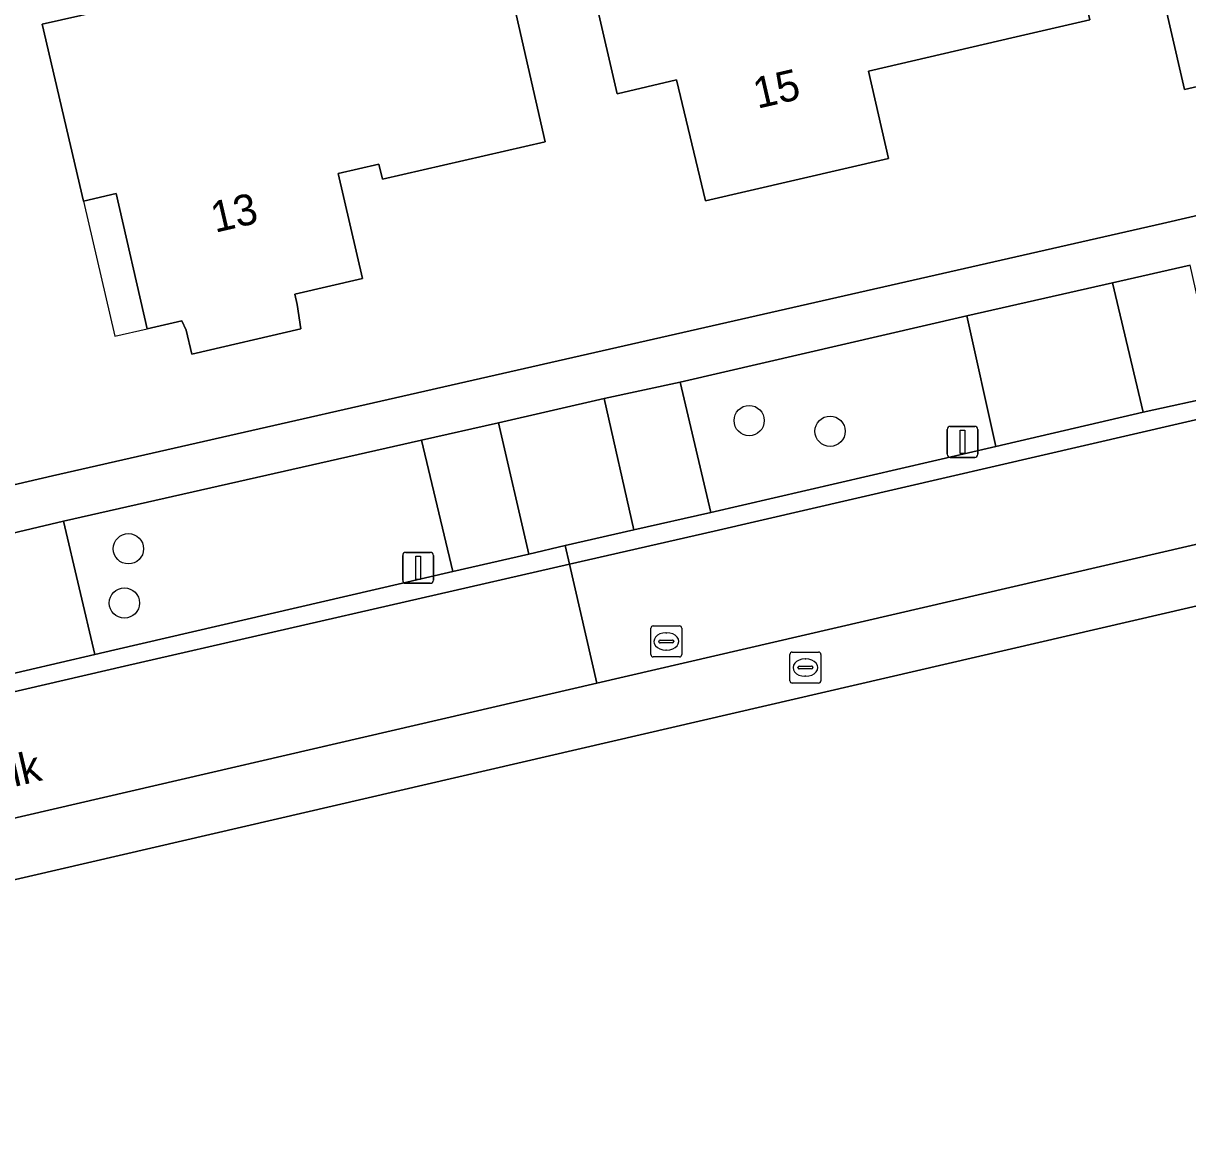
# Model space of a CAD drawing. Extents: x 156412 to 157779, y 382335 to 383768.
# Drawn here: x 156712.1 to 156749.75, y 383176.26 to 383212.5 of the extents above; entities that cross this region are included whole.
import ezdxf

# ---------------------------------------------------------------- set-up
doc = ezdxf.new("R2010")
doc.units = 0
for name, color, linetype in [('IMGEO_Berm_groen', 7, 'Continuous'), ('IMGEO_Boom', 7, 'Continuous'), ('IMGEO_Brandkraan', 7, 'Continuous'), ('IMGEO_Erf', 7, 'Continuous'), ('IMGEO_Lichtmast', 7, 'Continuous'), ('IMGEO_Openbare_ruimte_label', 7, 'Continuous'), ('IMGEO_Pand', 7, 'Continuous'), ('IMGEO_Pand_nummerreeks', 7, 'Continuous'), ('IMGEO_Pand_overbouw', 7, 'Continuous'), ('IMGEO_Parkeervlak_open', 7, 'Continuous'), ('IMGEO_Rijbaan_lokaal_gesloten', 7, 'Continuous'), ('IMGEO_Rijbaan_lokaal_open', 7, 'Continuous'), ('IMGEO_Rioolput', 7, 'Continuous'), ('IMGEO_Voetpad_open', 7, 'Continuous')]:
    doc.layers.add(name, color=color, linetype=linetype)

msp = doc.modelspace()

# ---------------------------------------------------------------- linework, layer by layer
at = {"layer": 'IMGEO_Berm_groen'}
for points in [[(156742.606, 383203.046), (156733.34, 383200.906), (156734.327, 383196.688), (156743.546, 383198.827)], [(156724.977, 383199.025), (156713.407, 383196.41), (156714.417, 383192.099), (156715.065, 383192.249), (156725.989, 383194.788)]]:
    msp.add_lwpolyline(points, close=True, dxfattribs=at)
at = {"layer": 'IMGEO_Boom'}
for centre in [(156735.57, 383199.662), (156738.185, 383199.318), (156715.503, 383195.519), (156715.373, 383193.767)]:
    msp.add_circle(centre, 0.489, dxfattribs=at)
at = {"layer": 'IMGEO_Brandkraan'}
for p, q in [((156736.888, 383191.254), (156736.888, 383192.106)), ((156736.963, 383192.18), (156737.815, 383192.18)), ((156737.889, 383192.106), (156737.889, 383191.254)), ((156737.147, 383191.674), (156737.147, 383191.686)), ((156737.585, 383191.637), (156737.187, 383191.637)), ((156737.19, 383191.723), (156737.588, 383191.723)), ((156737.376, 383191.96), (156737.401, 383191.96)), ((156737.631, 383191.686), (156737.631, 383191.674)), ((156737.399, 383191.4), (156737.374, 383191.4)), ((156737.815, 383191.18), (156736.963, 383191.18))]:
    msp.add_line(p, q, dxfattribs=at)
for points in [[(156736.888, 383191.254), (156736.888, 383192.106)], [(156736.963, 383192.18), (156737.815, 383192.18)], [(156737.889, 383192.106), (156737.889, 383191.254)], [(156737.815, 383191.18), (156736.963, 383191.18)]]:
    msp.add_lwpolyline(points, dxfattribs=at)
for centre, radius, start, end in [((156736.965, 383192.104), 0.0765, 91.552, 178.448), ((156736.965, 383192.104), 0.0765, 91.552, 178.448), ((156737.813, 383192.104), 0.0765, 1.552, 88.448), ((156737.813, 383192.104), 0.0765, 1.552, 88.448), ((156737.187, 383191.683), 0.0403, 85.8775, 175.7526), ((156737.184, 383191.673), 0.0366, 178.938, 274.7102), ((156737.588, 383191.68), 0.043, 264.8664, 352.4533), ((156737.592, 383191.685), 0.0386, 1.7309, 96.639), ((156736.965, 383191.256), 0.0765, 181.552, 268.448), ((156736.965, 383191.256), 0.0765, 181.552, 268.448), ((156737.813, 383191.256), 0.0765, 271.552, 358.448), ((156737.813, 383191.256), 0.0765, 271.552, 358.448)]:
    msp.add_arc(centre, radius, start, end, dxfattribs=at)
for centre, major_axis, ratio, start_param, end_param in [((156737.375, 383191.68), (-0.387, 0.002), 0.722429, 4.712389, 7.853982), ((156737.4, 383191.68), (-0.39, 0.002), 0.717154, 1.570796, 4.712389)]:
    msp.add_ellipse(centre, major_axis=major_axis, ratio=ratio, start_param=start_param, end_param=end_param, dxfattribs=at)
at = {"layer": 'IMGEO_Erf'}
for points in [[(156752.621, 383265.563), (156717.658, 383257.492), (156717.517, 383257.459), (156700.234, 383253.481), (156685.187, 383249.999), (156682.695, 383249.423), (156683.994, 383243.611), (156689.102, 383221.6), (156693.033, 383204.489), (156693.121, 383204.106), (156693.493, 383202.607), (156693.59, 383202.218), (156695.455, 383194.202), (156695.549, 383193.806), (156713.053, 383197.873), (156730.581, 383201.863), (156748.934, 383206.028), (156765.639, 383209.896)], [(156755.132, 383211.626), (156749.638, 383210.364), (156747.177, 383221.075), (156748.133, 383221.295), (156747.91, 383222.27), (156750.201, 383222.797)], [(156766.052, 383159.486), (156770.185, 383158.983), (156771.05, 383161.723), (156771.524, 383162.778), (156772.199, 383163.749), (156773.286, 383164.868), (156774.718, 383165.84), (156775.997, 383166.375), (156777.352, 383166.611), (156779.844, 383166.588), (156785.011, 383166.137), (156791.925, 383165.226), (156803.157, 383163.812), (156811.842, 383162.971), (156812.833, 383162.636), (156817.138, 383209.21), (156645.034, 383169.363), (156646.445, 383163.733), (156655.646, 383159.241)]]:
    msp.add_lwpolyline(points, dxfattribs=at)
for points in [[(156737.463, 383222.921), (156742.546, 383224.111), (156744.031, 383217.773), (156745.297, 383218.07), (156746.579, 383212.609), (156744.199, 383212.059), (156739.424, 383210.956), (156740.078, 383208.13), (156734.16, 383206.761), (156733.222, 383210.669), (156731.298, 383210.218), (156730.609, 383213.202), (156729.7, 383217.024), (156738.367, 383219.055)], [(156728.979, 383208.673), (156723.711, 383207.461), (156723.599, 383207.948), (156722.283, 383207.645), (156723.072, 383204.249), (156720.885, 383203.747), (156720.954, 383203.416), (156721.072, 383202.629), (156717.549, 383201.813), (156717.37, 383202.582), (156717.228, 383202.888), (156716.106, 383202.629), (156715.11, 383206.997), (156714.047, 383206.755), (156712.714, 383212.471), (156716.565, 383213.347), (156716.165, 383215.102), (156726.975, 383217.483)]]:
    msp.add_lwpolyline(points, close=True, dxfattribs=at)
at = {"layer": 'IMGEO_Lichtmast'}
for p, q in [((156741.97, 383198.574), (156741.97, 383199.374)), ((156741.97, 383199.374), (156741.97, 383198.574)), ((156742.07, 383199.474), (156742.86, 383199.474)), ((156742.86, 383199.474), (156742.07, 383199.474)), ((156742.96, 383199.374), (156742.96, 383198.574)), ((156742.96, 383198.574), (156742.96, 383199.374)), ((156742.86, 383198.474), (156742.07, 383198.474)), ((156742.07, 383198.474), (156742.86, 383198.474)), ((156724.47, 383195.403), (156725.26, 383195.403)), ((156725.26, 383195.403), (156724.47, 383195.403)), ((156724.37, 383194.503), (156724.37, 383195.303)), ((156724.37, 383195.303), (156724.37, 383194.503)), ((156725.36, 383195.303), (156725.36, 383194.503)), ((156725.36, 383194.503), (156725.36, 383195.303)), ((156725.26, 383194.403), (156724.47, 383194.403)), ((156724.47, 383194.403), (156725.26, 383194.403))]:
    msp.add_line(p, q, dxfattribs=at)
for points in [[(156742.39, 383199.349), (156742.54, 383199.349), (156742.54, 383198.599), (156742.39, 383198.599), (156742.39, 383199.349)], [(156724.79, 383195.278), (156724.94, 383195.278), (156724.94, 383194.528), (156724.79, 383194.528), (156724.79, 383195.278)]]:
    msp.add_lwpolyline(points, dxfattribs=at)
for centre, start, end in [((156742.07, 383199.374), 90, 180), ((156742.07, 383199.374), 90, 180), ((156742.86, 383199.374), 0, 90), ((156742.86, 383199.374), 360, 90), ((156742.07, 383198.574), 180, 270), ((156742.07, 383198.574), 180, 270), ((156742.86, 383198.574), 270, 0), ((156742.86, 383198.574), 270, 0), ((156724.47, 383195.303), 90, 180), ((156724.47, 383195.303), 90, 180), ((156725.26, 383195.303), 0, 90), ((156725.26, 383195.303), 360, 90), ((156724.47, 383194.503), 180, 270), ((156724.47, 383194.503), 180, 270), ((156725.26, 383194.503), 270, 0), ((156725.26, 383194.503), 270, 0)]:
    msp.add_arc(centre, 0.1, start, end, dxfattribs=at)
at = {"layer": 'IMGEO_Pand'}
for points in [[(156756.62, 383213.504), (156760.982, 383214.541), (156759.571, 383220.476), (156762.927, 383221.274), (156760.895, 383230.358), (156759.06, 383238.373), (156753.44, 383237.058), (156755.275, 383229.043), (156755.348, 383228.731), (156755.648, 383228.801), (156756.692, 383224.3), (156754.265, 383223.737), (156754.491, 383222.762), (156750.426, 383221.823), (156750.201, 383222.797), (156747.91, 383222.27), (156748.133, 383221.295), (156747.177, 383221.075), (156749.638, 383210.364), (156755.132, 383211.626), (156754.555, 383214.141), (156756.065, 383214.488), (156756.295, 383213.442)], [(156744.199, 383212.059), (156746.579, 383212.609), (156745.297, 383218.07), (156744.031, 383217.773), (156742.546, 383224.111), (156737.463, 383222.921), (156738.367, 383219.055), (156729.7, 383217.024), (156730.609, 383213.202), (156731.298, 383210.218), (156733.222, 383210.669), (156734.16, 383206.761), (156740.078, 383208.13), (156739.424, 383210.956)], [(156728.979, 383208.673), (156726.975, 383217.483), (156716.165, 383215.102), (156716.565, 383213.347), (156712.714, 383212.471), (156714.047, 383206.755), (156715.11, 383206.997), (156716.106, 383202.629), (156717.228, 383202.888), (156717.37, 383202.582), (156717.549, 383201.813), (156721.072, 383202.629), (156720.954, 383203.416), (156720.885, 383203.747), (156723.072, 383204.249), (156722.283, 383207.645), (156723.599, 383207.948), (156723.711, 383207.461)]]:
    msp.add_lwpolyline(points, close=True, dxfattribs=at)
at = {"layer": 'IMGEO_Pand_overbouw'}
msp.add_lwpolyline([(156715.065, 383202.389), (156716.106, 383202.629), (156715.11, 383206.997), (156714.047, 383206.755)], close=True, dxfattribs=at)
at = {"layer": 'IMGEO_Parkeervlak_open'}
for points in [[(156748.307, 383199.936), (156750.778, 383200.476), (156749.828, 383204.685), (156747.315, 383204.114)], [(156731.836, 383196.132), (156734.327, 383196.688), (156733.34, 383200.906), (156730.886, 383200.373)], [(156724.977, 383199.025), (156725.989, 383194.788), (156728.448, 383195.35), (156727.462, 383199.586)]]:
    msp.add_lwpolyline(points, close=True, dxfattribs=at)
at = {"layer": 'IMGEO_Rijbaan_lokaal_gesloten'}
for points in [[(156838.657, 383220.734), (156826.264, 383217.377), (156822.054, 383216.381), (156821.099, 383216.155), (156817.73, 383215.358), (156801.681, 383211.646), (156751.021, 383199.928), (156734.433, 383196.086), (156729.763, 383195.017), (156730.65, 383191.175), (156820.712, 383212.034)], [(156730.65, 383191.175), (156729.763, 383195.017), (156715.375, 383191.722), (156644.639, 383175.318), (156621.674, 383170.017), (156621.234, 383169.915)], [(156621.673, 383165.934), (156622.676, 383166.166), (156730.65, 383191.175)]]:
    msp.add_lwpolyline(points, dxfattribs=at)
at = {"layer": 'IMGEO_Rijbaan_lokaal_open'}
for points in [[(156747.315, 383204.114), (156742.606, 383203.046), (156743.546, 383198.827), (156748.307, 383199.936)], [(156730.886, 383200.373), (156727.462, 383199.586), (156728.448, 383195.35), (156729.624, 383195.621), (156731.836, 383196.132)], [(156713.407, 383196.41), (156710.071, 383195.628), (156711.073, 383191.332), (156714.417, 383192.099)]]:
    msp.add_lwpolyline(points, close=True, dxfattribs=at)
for points in [[(156750.778, 383200.476), (156748.307, 383199.936), (156743.546, 383198.827), (156734.327, 383196.688), (156731.836, 383196.132), (156729.624, 383195.621), (156729.763, 383195.017), (156734.433, 383196.086), (156751.021, 383199.928)], [(156715.375, 383191.722), (156729.763, 383195.017), (156729.624, 383195.621), (156728.448, 383195.35), (156725.989, 383194.788), (156715.065, 383192.249), (156714.417, 383192.099), (156711.073, 383191.332), (156708.597, 383190.758), (156697.047, 383188.089), (156692.994, 383187.159), (156689.586, 383186.364), (156678.907, 383183.849), (156676.444, 383183.31), (156673.043, 383182.532), (156663.316, 383180.274), (156660.835, 383179.692), (156657.512, 383178.93), (156655.039, 383178.366), (156644.158, 383175.83), (156640.677, 383175.012), (156638.156, 383174.425), (156624.074, 383171.194), (156621.54, 383170.59)], [(156621.234, 383169.915), (156621.674, 383170.017), (156644.639, 383175.318), (156715.375, 383191.722)]]:
    msp.add_lwpolyline(points, dxfattribs=at)
at = {"layer": 'IMGEO_Rioolput'}
for p, q in [((156732.391, 383192.1), (156732.391, 383192.952)), ((156732.466, 383193.026), (156733.318, 383193.026)), ((156732.879, 383192.806), (156732.904, 383192.806)), ((156733.392, 383192.952), (156733.392, 383192.1)), ((156732.65, 383192.52), (156732.65, 383192.532)), ((156733.088, 383192.483), (156732.69, 383192.483)), ((156732.693, 383192.569), (156733.091, 383192.569)), ((156733.134, 383192.532), (156733.134, 383192.52)), ((156733.318, 383192.026), (156732.466, 383192.026)), ((156732.902, 383192.246), (156732.877, 383192.246))]:
    msp.add_line(p, q, dxfattribs=at)
for points in [[(156732.391, 383192.1), (156732.391, 383192.952)], [(156732.466, 383193.026), (156733.318, 383193.026)], [(156733.392, 383192.952), (156733.392, 383192.1)], [(156733.318, 383192.026), (156732.466, 383192.026)]]:
    msp.add_lwpolyline(points, dxfattribs=at)
for centre, radius, start, end in [((156732.468, 383192.95), 0.0765, 91.552, 178.448), ((156732.468, 383192.95), 0.0765, 91.552, 178.448), ((156733.316, 383192.95), 0.0765, 1.552, 88.448), ((156733.316, 383192.95), 0.0765, 1.552, 88.448), ((156732.69, 383192.529), 0.0403, 85.8775, 175.7526), ((156732.687, 383192.519), 0.0366, 178.938, 274.7102), ((156733.091, 383192.526), 0.043, 264.8664, 352.4533), ((156733.095, 383192.531), 0.0386, 1.7309, 96.639), ((156732.468, 383192.102), 0.0765, 181.552, 268.448), ((156732.468, 383192.102), 0.0765, 181.552, 268.448), ((156733.316, 383192.102), 0.0765, 271.552, 358.448), ((156733.316, 383192.102), 0.0765, 271.552, 358.448)]:
    msp.add_arc(centre, radius, start, end, dxfattribs=at)
for centre, major_axis, ratio, start_param, end_param in [((156732.878, 383192.526), (-0.387, 0.002), 0.722429, 4.712389, 7.853982), ((156732.903, 383192.526), (-0.39, 0.002), 0.717154, 1.570796, 4.712389)]:
    msp.add_ellipse(centre, major_axis=major_axis, ratio=ratio, start_param=start_param, end_param=end_param, dxfattribs=at)
at = {"layer": 'IMGEO_Voetpad_open'}
msp.add_lwpolyline([(156643.447, 383168.996), (156645.034, 383169.363), (156817.138, 383209.21), (156820.529, 383209.995), (156820.712, 383212.034), (156730.65, 383191.175), (156622.676, 383166.166), (156623.023, 383164.267)], close=True, dxfattribs=at)
for points in [[(156765.639, 383209.896), (156748.934, 383206.028), (156730.581, 383201.863), (156713.053, 383197.873), (156695.549, 383193.806), (156694.175, 383193.503), (156691.645, 383192.91), (156643.585, 383181.82), (156620.187, 383176.434)], [(156672.04, 383186.816), (156675.421, 383187.605), (156677.879, 383188.182), (156688.572, 383190.635), (156691.975, 383191.436), (156692.994, 383187.159), (156697.047, 383188.089), (156696.008, 383192.357), (156707.599, 383195.058), (156710.071, 383195.628), (156713.407, 383196.41), (156724.977, 383199.025), (156727.462, 383199.586), (156730.886, 383200.373), (156733.34, 383200.906), (156742.606, 383203.046), (156747.315, 383204.114), (156749.828, 383204.685)]]:
    msp.add_lwpolyline(points, dxfattribs=at)

# ---------------------------------------------------------------- texts
at = {"layer": 'IMGEO_Openbare_ruimte_label'}
msp.add_text('Grasleeuwerik', height=1, rotation=13.1749, dxfattribs=at).set_placement((156704.43, 383186.095))
at = {"layer": 'IMGEO_Pand_nummerreeks'}
for s, rotation, p in [('15', 13.025, (156735.834, 383209.735)), ('13', 13.0919, (156718.302, 383205.728))]:
    msp.add_text(s, height=1, rotation=rotation, dxfattribs=at).set_placement(p)

doc.saveas('drawing.dxf')
